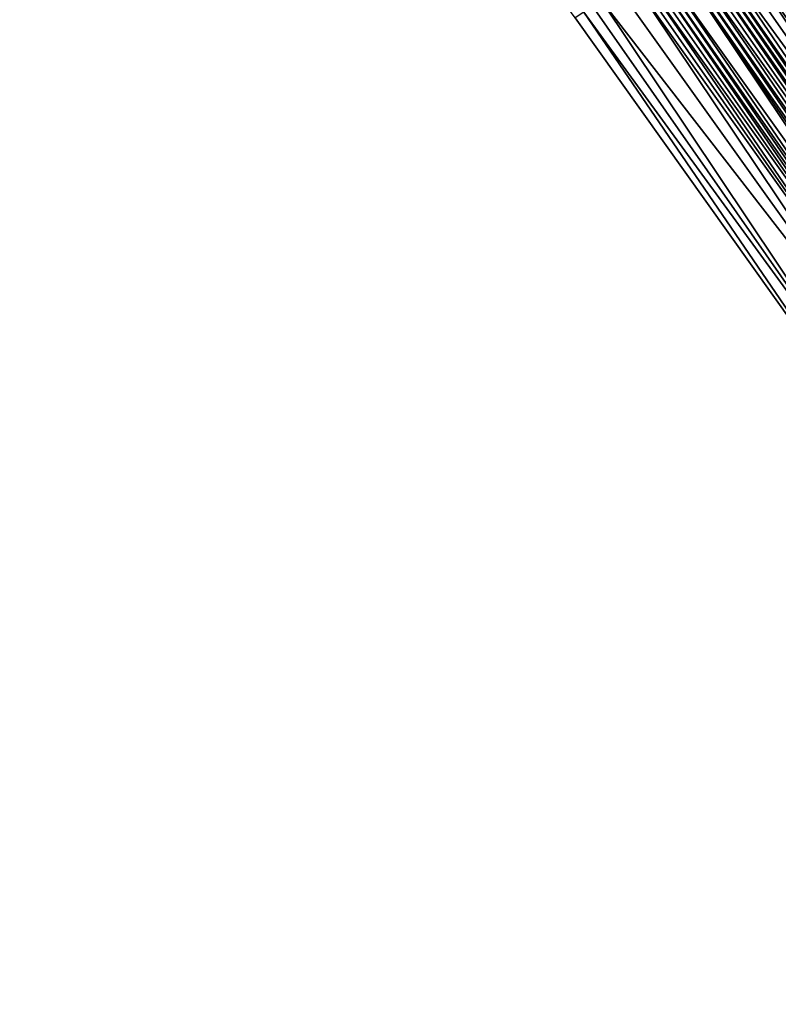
# Model space of a CAD drawing. Header units: feet. Extents: x 2004186 to 2014793, y 836912 to 864902.
# Tile 508 of 656: x 2006940 to 2006969, y 852502 to 852540. Entities that reach past the tile are written whole.
import ezdxf

# ---------------------------------------------------------------- set-up
doc = ezdxf.new("R2010")
doc.units = ezdxf.units.FT
doc.header["$LTSCALE"] = 100
doc.header["$MEASUREMENT"] = 0
doc.layers.add('EP_Travel Lane', color=5, linetype='Continuous', lineweight=40)
doc.layers.add('I-77 SB_MM21-27-Surface-Border', color=7, linetype='Continuous')
doc.layers.add('I-77 SB_MM21-27-Surface-TIN', color=7, linetype='Continuous')

msp = doc.modelspace()

# ---------------------------------------------------------------- linework, layer by layer
at = {"layer": 'EP_Travel Lane'}
msp.add_polyline3d([(2007035.053841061, 852444.626251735, 439.1202886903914), (2007023.400728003, 852460.880444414, 439.199071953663), (2007011.747573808, 852477.1346944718, 439.2586441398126), (2007000.166915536, 852493.6194332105, 439.328438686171), (2006988.711333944, 852510.0135397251, 439.3853169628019), (2006977.255756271, 852526.4076406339, 439.4440397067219), (2006965.74532872, 852542.8936150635, 439.5240385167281), (2006954.39285871, 852559.3592428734, 439.6026638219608), (2006943.040427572, 852575.8248143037, 439.6988593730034), (2006931.687961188, 852592.2904368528, 439.7791324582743), (2006920.261303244, 852608.8880822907, 439.8539129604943), (2006909.165586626, 852625.5277439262, 439.9434321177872), (2006898.069808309, 852642.1674980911, 440.0010557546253), (2006886.974032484, 852658.8072485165, 440.0599365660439), (2006875.832113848, 852675.5272002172, 440.1256132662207)], dxfattribs=at)
at = {"layer": 'I-77 SB_MM21-27-Surface-Border', "color": 3, "linetype": 'ByBlock', "lineweight": -2}
msp.add_polyline3d([(2007032.15909689, 852442.5507092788, 439.2102353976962), (2007020.18163239, 852458.5723195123, 439.3037975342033), (2007008.691744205, 852474.9436000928, 439.365334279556), (2006996.589284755, 852491.1173742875, 439.4510875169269), (2006984.473249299, 852507.0495002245, 439.5494032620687), (2006972.848856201, 852523.3255561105, 439.609880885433), (2006961.143095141, 852539.7335577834, 439.68923822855), (2006949.32956121, 852555.8825996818, 439.7850493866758), (2006938.340475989, 852572.5975782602, 439.884929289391), (2006927.351299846, 852589.3126892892, 439.9435981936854), (2006916.420723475, 852606.3182055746, 440.0009049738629), (2006905.466436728, 852623.0525769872, 440.0674283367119), (2006894.844565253, 852640.0094345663, 440.1082364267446), (2006884.555126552, 852657.1887521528, 440.1322937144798), (2006873.544402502, 852674.0209255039, 440.1905578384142)], dxfattribs=at)
at = {"layer": 'I-77 SB_MM21-27-Surface-TIN', "color": 128, "linetype": 'ByBlock', "lineweight": -2}
for points in [[(2006969.22201293, 852545.2807271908, 439.4210165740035), (2006968.067886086, 852544.4882682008, 439.4612693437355), (2006980.060282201, 852528.3689018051, 439.3741264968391)], [(2006968.067886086, 852544.4882682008, 439.4612693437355), (2006967.243515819, 852543.9222172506, 439.4927650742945), (2006979.076908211, 852527.6811695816, 439.4073590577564)], [(2006968.067886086, 852544.4882682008, 439.4612693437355), (2006979.076908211, 852527.6811695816, 439.4073590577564), (2006980.060282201, 852528.3689018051, 439.3741264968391)], [(2006967.243515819, 852543.9222172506, 439.4927650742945), (2006966.584008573, 852543.4693925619, 439.5129589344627), (2006978.585221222, 852527.3373034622, 439.4239779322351)], [(2006967.243515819, 852543.9222172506, 439.4927650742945), (2006978.585221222, 852527.3373034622, 439.4239779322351), (2006979.076908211, 852527.6811695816, 439.4073590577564)], [(2006966.584008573, 852543.4693925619, 439.5129589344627), (2006966.254241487, 852543.2429998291, 439.5169511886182), (2006977.76570506, 852526.7642473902, 439.4337022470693)], [(2006966.584008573, 852543.4693925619, 439.5129589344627), (2006978.093517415, 852526.9934613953, 439.4326097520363), (2006978.585221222, 852527.3373034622, 439.4239779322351)], [(2006966.584008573, 852543.4693925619, 439.5129589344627), (2006977.76570506, 852526.7642473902, 439.4337022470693), (2006978.093517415, 852526.9934613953, 439.4326097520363)], [(2006965.594699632, 852542.7902255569, 439.5214513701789), (2006977.110103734, 852526.3057859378, 439.4469923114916), (2006965.74532872, 852542.8936150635, 439.5240385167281)], [(2006965.924488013, 852543.0165872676, 439.5271156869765), (2006965.74532872, 852542.8936150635, 439.5240385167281), (2006977.255756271, 852526.4076406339, 439.4440397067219)], [(2006977.110103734, 852526.3057859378, 439.4469923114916), (2006977.255756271, 852526.4076406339, 439.4440397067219), (2006965.74532872, 852542.8936150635, 439.5240385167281)], [(2006966.254241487, 852543.2429998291, 439.5169511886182), (2006965.924488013, 852543.0165872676, 439.5271156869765), (2006977.76570506, 852526.7642473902, 439.4337022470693)], [(2006965.924488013, 852543.0165872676, 439.5271156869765), (2006977.255756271, 852526.4076406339, 439.4440397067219), (2006977.76570506, 852526.7642473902, 439.4337022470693)], [(2006965.264983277, 852542.5637589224, 439.5484477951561), (2006965.100122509, 852542.4505293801, 439.560770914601), (2006976.782338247, 852526.0765049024, 439.4703432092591)], [(2006965.429836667, 852542.6769992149, 439.5327783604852), (2006965.264983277, 852542.5637589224, 439.5484477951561), (2006976.782338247, 852526.0765049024, 439.4703432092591)], [(2006965.594699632, 852542.7902255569, 439.5214513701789), (2006965.429836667, 852542.6769992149, 439.5327783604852), (2006976.94621686, 852526.1911513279, 439.456706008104)], [(2006965.429836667, 852542.6769992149, 439.5327783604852), (2006976.782338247, 852526.0765049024, 439.4703432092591), (2006976.94621686, 852526.1911513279, 439.456706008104)], [(2006965.594699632, 852542.7902255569, 439.5214513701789), (2006976.94621686, 852526.1911513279, 439.456706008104), (2006977.110103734, 852526.3057859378, 439.4469923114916)], [(2006964.770371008, 852542.2241139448, 439.5718300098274), (2006964.275700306, 852541.8845540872, 439.5687160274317), (2006975.962839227, 852525.5034243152, 439.4882082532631)], [(2006964.935254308, 852542.3373106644, 439.5697239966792), (2006964.770371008, 852542.2241139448, 439.5718300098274), (2006976.290655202, 852525.7326331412, 439.488835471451)], [(2006964.770371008, 852542.2241139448, 439.5718300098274), (2006976.126744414, 852525.6180327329, 439.48719204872), (2006976.290655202, 852525.7326331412, 439.488835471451)], [(2006964.770371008, 852542.2241139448, 439.5718300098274), (2006975.962839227, 852525.5034243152, 439.4882082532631), (2006976.126744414, 852525.6180327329, 439.48719204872)], [(2006965.100122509, 852542.4505293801, 439.560770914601), (2006964.935254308, 852542.3373106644, 439.5697239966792), (2006976.454559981, 852525.8472421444, 439.4876248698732)], [(2006964.935254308, 852542.3373106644, 439.5697239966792), (2006976.290655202, 852525.7326331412, 439.488835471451), (2006976.454559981, 852525.8472421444, 439.4876248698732)], [(2006965.100122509, 852542.4505293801, 439.560770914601), (2006976.454559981, 852525.8472421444, 439.4876248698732), (2006976.782338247, 852526.0765049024, 439.4703432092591)], [(2006964.110814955, 852541.7713603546, 439.5698923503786), (2006963.945937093, 852541.6581557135, 439.5744642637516), (2006975.471157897, 852525.1595501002, 439.5075152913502)], [(2006964.275700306, 852541.8845540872, 439.5687160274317), (2006964.110814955, 852541.7713603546, 439.5698923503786), (2006975.635047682, 852525.2741805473, 439.4991840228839)], [(2006964.110814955, 852541.7713603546, 439.5698923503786), (2006975.471157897, 852525.1595501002, 439.5075152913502), (2006975.635047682, 852525.2741805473, 439.4991840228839)], [(2006964.275700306, 852541.8845540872, 439.5687160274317), (2006975.635047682, 852525.2741805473, 439.4991840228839), (2006975.962839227, 852525.5034243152, 439.4882082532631)], [(2006963.616213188, 852541.4317000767, 439.5980372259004), (2006963.45134874, 852541.3184758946, 439.6086918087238), (2006974.979513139, 852524.8156235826, 439.5441902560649)], [(2006963.781070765, 852541.544934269, 439.5842666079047), (2006963.616213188, 852541.4317000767, 439.5980372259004), (2006975.307273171, 852525.0449124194, 439.5182487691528)], [(2006963.616213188, 852541.4317000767, 439.5980372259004), (2006974.979513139, 852524.8156235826, 439.5441902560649), (2006975.307273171, 852525.0449124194, 439.5182487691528)], [(2006963.945937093, 852541.6581557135, 439.5744642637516), (2006963.781070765, 852541.544934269, 439.5842666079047), (2006975.307273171, 852525.0449124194, 439.5182487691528)], [(2006963.945937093, 852541.6581557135, 439.5744642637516), (2006975.307273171, 852525.0449124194, 439.5182487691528), (2006975.471157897, 852525.1595501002, 439.5075152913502)], [(2006963.286472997, 852541.2052681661, 439.6142247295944), (2006962.791855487, 852540.8656308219, 439.6352308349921), (2006974.487822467, 852524.4717627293, 439.5590603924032)], [(2006963.45134874, 852541.3184758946, 439.6086918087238), (2006963.286472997, 852541.2052681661, 439.6142247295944), (2006974.979513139, 852524.8156235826, 439.5441902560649)], [(2006963.286472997, 852541.2052681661, 439.6142247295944), (2006974.487822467, 852524.4717627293, 439.5590603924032), (2006974.979513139, 852524.8156235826, 439.5441902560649)], [(2006962.791855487, 852540.8656308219, 439.6352308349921), (2006962.132353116, 852540.4127990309, 439.6576355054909), (2006974.487822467, 852524.4717627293, 439.5590603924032)], [(2006962.132353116, 852540.4127990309, 439.6576355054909), (2006961.802598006, 852540.1863888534, 439.667058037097), (2006973.340549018, 852523.6694138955, 439.5960295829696)], [(2006962.132353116, 852540.4127990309, 439.6576355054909), (2006973.340549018, 852523.6694138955, 439.5960295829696), (2006974.487822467, 852524.4717627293, 439.5590603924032)], [(2006961.472849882, 852539.9599684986, 439.6796483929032), (2006961.143095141, 852539.7335577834, 439.68923822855), (2006972.848856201, 852523.3255561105, 439.609880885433)], [(2006961.802598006, 852540.1863888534, 439.667058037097), (2006961.472849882, 852539.9599684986, 439.6796483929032), (2006973.340549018, 852523.6694138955, 439.5960295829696)], [(2006961.472849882, 852539.9599684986, 439.6796483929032), (2006972.848856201, 852523.3255561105, 439.609880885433), (2006973.340549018, 852523.6694138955, 439.5960295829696)]]:
    msp.add_3dface(points, dxfattribs=at)

doc.saveas('drawing.dxf')
